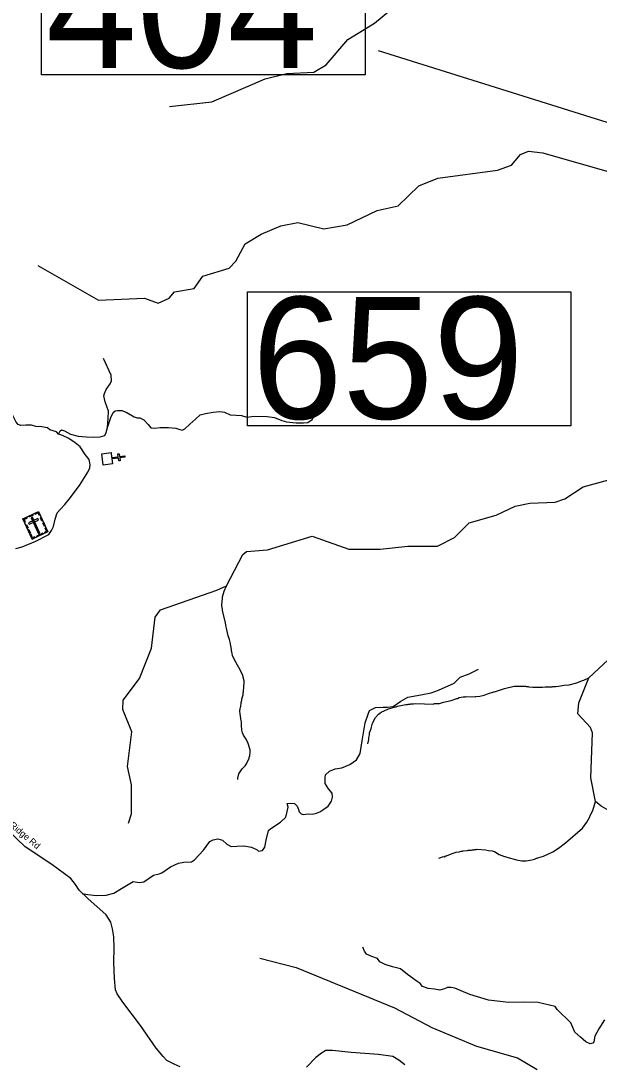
# Model space of a CAD drawing. Extents: x 1248089 to 1457196, y 820910 to 988753.
# Drawn here: x 1388855 to 1395500, y 848177 to 860169 of the extents above; entities that cross this region are included whole.
import ezdxf

# ---------------------------------------------------------------- set-up
doc = ezdxf.new("R2010")
doc.units = 0
for name, color, linetype in [('Exist Cultural Cemetery CELL', 7, 'Continuous'), ('Exist Cultural Church CELL', 7, 'Continuous'), ('Exist Hydrographic Creek Single Shore', 7, 'Continuous'), ('Exist Hydrographic Misc Water Feature', 7, 'Continuous'), ('Exist Road Non-System Type 51', 7, 'Continuous'), ('Exist Road Secondary Structure Standard Bridge Number Label', 7, 'Continuous'), ('Exist Road Secondary Type 41 Attributed', 7, 'Continuous'), ('Exist Road Secondary Type 51 Label', 7, 'Continuous')]:
    doc.layers.add(name, color=color, linetype=linetype)

msp = doc.modelspace()

# ---------------------------------------------------------------- linework, layer by layer
at = {"layer": 'Exist Cultural Cemetery CELL'}
for points in [[(1388878, 854445), (1389059, 854528), (1389166, 854297), (1388985, 854213)], [(1388897, 854405), (1388907, 854410), (1388893, 854439), (1388930, 854456), (1388926, 854466), (1388878, 854445)], [(1388944, 854400), (1388952, 854383), (1389059, 854432), (1389051, 854449)], [(1388946, 854476), (1388993, 854497), (1388998, 854487), (1388951, 854465)], [(1388990, 854464), (1388973, 854456), (1389058, 854272), (1389075, 854279)], [(1389077, 854489), (1389067, 854484), (1389054, 854513), (1389017, 854496), (1389012, 854506), (1389059, 854528)], [(1389098, 854417), (1389080, 854457), (1389090, 854462), (1389108, 854422)], [(1388928, 854338), (1388910, 854377), (1388920, 854382), (1388938, 854343)], [(1388956, 854277), (1388938, 854316), (1388948, 854321), (1388966, 854282)], [(1389125, 854358), (1389107, 854397), (1389118, 854402), (1389136, 854362)], [(1389136, 854283), (1389131, 854293), (1389151, 854303), (1389134, 854339), (1389144, 854344), (1389166, 854297)], [(1389015, 854227), (1389010, 854238), (1388990, 854228), (1388973, 854265), (1388963, 854260), (1388985, 854213)], [(1389033, 854248), (1389110, 854283), (1389114, 854273), (1389037, 854237)]]:
    msp.add_lwpolyline(points, close=True, dxfattribs=at)
at = {"layer": 'Exist Cultural Church CELL'}
msp.add_lwpolyline([(1389891, 855207), (1389898, 855150), (1389974, 855160), (1389970, 855192), (1389986, 855194), (1389990, 855162), (1390049, 855169), (1390051, 855154), (1389992, 855146), (1389996, 855114), (1389980, 855112), (1389976, 855144), (1389900, 855134), (1389908, 855077), (1389802, 855063), (1389785, 855193)], close=True, dxfattribs=at)
at = {"layer": 'Exist Hydrographic Creek Single Shore'}
for points in [[(1389049, 857356), (1389749, 856958), (1390275, 856980), (1390433, 856925), (1390559, 856981), (1390619, 857055), (1390845, 857094), (1390948, 857233), (1391250, 857325), (1391326, 857409), (1391431, 857607), (1391616, 857718), (1391843, 857812), (1392036, 857851), (1392335, 857779), (1392603, 857823), (1392948, 857990), (1393191, 858044), (1393429, 858273), (1393648, 858360), (1394333, 858455), (1394493, 858511), (1394595, 858633), (1394688, 858671), (1394854, 858651), (1395642, 858428)], [(1391602, 849397), (1392017, 849290), (1393149, 848824), (1393578, 848598), (1394091, 848385), (1394563, 848250), (1394786, 848115)]]:
    msp.add_lwpolyline(points, dxfattribs=at)
at = {"layer": 'Exist Hydrographic Misc Water Feature'}
for points in [[(1390563, 859184), (1391048, 859240), (1391662, 859503), (1391913, 859564), (1392222, 859580), (1392365, 859663), (1392614, 859957), (1392917, 860144), (1393096, 860288)], [(1390091, 850947), (1390127, 851054), (1390126, 851386), (1390080, 851597), (1390130, 851997), (1390027, 852255), (1390029, 852363), (1390218, 852612), (1390358, 852957), (1390399, 853317), (1390459, 853398), (1391106, 853625), (1391219, 853676), (1391406, 854036), (1391449, 854071), (1391691, 854089), (1392203, 854246), (1392625, 854097), (1392984, 854096), (1393301, 854132), (1393643, 854132), (1393837, 854230), (1394007, 854400), (1394317, 854486), (1394536, 854590), (1394704, 854626), (1394996, 854637), (1395105, 854677), (1395317, 854814), (1395610, 854893)], [(1398522, 851779), (1397971, 851724), (1397744, 851663), (1397365, 851487), (1396299, 851124), (1396023, 851074), (1395631, 851082), (1395524, 851143), (1395459, 851195), (1395405, 851470), (1395425, 851985), (1395401, 852045), (1395254, 852205), (1395265, 852330), (1395380, 852617), (1395719, 852931), (1396166, 853579), (1396224, 853955), (1396414, 854257), (1396746, 854601), (1396773, 854676)], [(1391350, 851449), (1391350, 851465), (1391361, 851513), (1391397, 851570), (1391432, 851607), (1391448, 851631), (1391480, 851694), (1391480, 851710), (1391485, 851718), (1391485, 851736), (1391489, 851750), (1391490, 851790), (1391468, 851862), (1391445, 851911), (1391414, 851960), (1391403, 851984), (1391396, 852016), (1391396, 852040), (1391392, 852048), (1391390, 852112), (1391383, 852144), (1391380, 852184), (1391376, 852192), (1391373, 852248), (1391377, 852256), (1391378, 852280), (1391382, 852288), (1391387, 852336), (1391396, 852360), (1391396, 852376), (1391409, 852424), (1391410, 852447), (1391414, 852455), (1391415, 852481), (1391419, 852495), (1391421, 852583), (1391403, 852656), (1391361, 852737), (1391309, 852826), (1391288, 852874), (1391285, 852898), (1391274, 852931), (1391274, 852947), (1391270, 852955), (1391271, 852971), (1391267, 852979), (1391264, 853011), (1391253, 853059), (1391238, 853100), (1391220, 853188), (1391209, 853220), (1391205, 853252), (1391176, 853373), (1391170, 853429), (1391166, 853437), (1391168, 853509), (1391172, 853517), (1391173, 853549), (1391190, 853613), (1391219, 853676)], [(1392842, 851860), (1392854, 851908), (1392854, 851932), (1392863, 851963), (1392863, 851987), (1392868, 852003), (1392881, 852035), (1392896, 852096), (1392930, 852162), (1392965, 852199), (1392997, 852222), (1393078, 852262), (1393159, 852284), (1393167, 852284), (1393183, 852291), (1393280, 852313), (1393296, 852312), (1393304, 852316), (1393328, 852316), (1393336, 852319), (1393368, 852319), (1393392, 852322), (1393592, 852317), (1393608, 852321), (1393664, 852323), (1393712, 852338), (1393801, 852356), (1393865, 852382), (1393873, 852382), (1393890, 852390), (1393938, 852400), (1393962, 852400), (1393970, 852404), (1394074, 852401), (1394082, 852405), (1394130, 852408), (1394178, 852418), (1394219, 852433), (1394291, 852455), (1394299, 852455), (1394412, 852496), (1394525, 852522), (1394653, 852522), (1394661, 852518), (1394685, 852518), (1394693, 852513), (1394737, 852510), (1394849, 852509), (1394881, 852513), (1394889, 852516), (1394961, 852515), (1394969, 852518), (1395001, 852518), (1395033, 852521), (1395098, 852535), (1395154, 852538), (1395242, 852560), (1395307, 852586), (1395323, 852590), (1395380, 852617)], [(1393657, 850546), (1393713, 850563), (1393721, 850562), (1393738, 850570), (1393746, 850570), (1393810, 850598), (1393859, 850615), (1393891, 850618), (1393915, 850625), (1393931, 850625), (1393939, 850629), (1393987, 850632), (1393995, 850635), (1394035, 850638), (1394044, 850642), (1394060, 850642), (1394068, 850646), (1394092, 850645), (1394100, 850649), (1394196, 850642), (1394227, 850634), (1394271, 850629), (1394299, 850620), (1394350, 850589), (1394414, 850565), (1394422, 850565), (1394438, 850556), (1394549, 850526), (1394613, 850514), (1394661, 850515), (1394725, 850525), (1394757, 850532), (1394781, 850544), (1394789, 850544), (1394806, 850551), (1394862, 850568), (1394967, 850619), (1395032, 850659), (1395114, 850721), (1395308, 850889), (1395360, 850957), (1395389, 851012), (1395402, 851044), (1395427, 851091), (1395459, 851195)]]:
    msp.add_lwpolyline(points, dxfattribs=at)
at = {"layer": 'Exist Road Non-System Type 51'}
for points in [[(1389289, 855419), (1389306, 855456), (1389322, 855467), (1389357, 855457), (1389424, 855420), (1389512, 855396), (1389607, 855389), (1389685, 855386), (1389768, 855388), (1389820, 855404), (1389836, 855436), (1389851, 855495), (1389860, 855600), (1389864, 855683), (1389824, 855792), (1389809, 855859), (1389816, 855885), (1389836, 855933), (1389880, 855999), (1389897, 856032), (1389893, 856095), (1389805, 856290)], [(1389289, 855419), (1389266, 855444), (1389226, 855457), (1389189, 855469), (1389160, 855491), (1389098, 855503), (1389029, 855508), (1388979, 855523), (1388913, 855521), (1388855, 855520), (1388824, 855530), (1388801, 855558), (1388764, 855633), (1388690, 855719), (1388582, 855840), (1388573, 855886), (1388556, 855928)], [(1389851, 855495), (1389889, 855611), (1389917, 855667), (1389940, 855685), (1389965, 855692), (1390016, 855689), (1390067, 855671), (1390113, 855643), (1390117, 855640), (1390159, 855617), (1390192, 855608), (1390224, 855605), (1390270, 855583), (1390318, 855528), (1390347, 855493), (1390392, 855489), (1390454, 855496), (1390552, 855497), (1390635, 855486), (1390683, 855473), (1390709, 855464), (1390741, 855479), (1390797, 855533), (1390865, 855594), (1390916, 855641), (1390976, 855658), (1391065, 855673), (1391141, 855678), (1391197, 855670), (1391261, 855642), (1391329, 855636), (1391392, 855634), (1391452, 855613), (1391535, 855624), (1391684, 855620), (1391769, 855612), (1391853, 855577), (1391908, 855562), (1392020, 855549), (1392104, 855548), (1392151, 855554), (1392201, 855588), (1392225, 855624), (1392244, 855687)], [(1389310, 854558), (1389361, 854609), (1389410, 854670), (1389529, 854830), (1389625, 854980), (1389649, 855031), (1389653, 855066), (1389639, 855127), (1389595, 855185), (1389536, 855272), (1389479, 855318), (1389405, 855368), (1389333, 855403), (1389289, 855419)], [(1389558, 850138), (1389624, 850128), (1389723, 850115), (1389835, 850120), (1389922, 850144), (1390011, 850196), (1390147, 850275), (1390216, 850265), (1390268, 850271), (1390379, 850350), (1390444, 850366), (1390476, 850376), (1390574, 850444), (1390665, 850487), (1390727, 850500), (1390815, 850503), (1390851, 850526), (1390952, 850637), (1391026, 850737), (1391065, 850756), (1391117, 850766), (1391172, 850753), (1391221, 850704), (1391273, 850678), (1391338, 850684), (1391417, 850688), (1391504, 850671), (1391570, 850639), (1391586, 850626), (1391632, 850632), (1391658, 850671), (1391674, 850750), (1391700, 850864), (1391726, 850887), (1391837, 850958), (1391899, 851017), (1391915, 851082), (1391925, 851131), (1391915, 851173), (1391959, 851179), (1392001, 851173), (1392031, 851144), (1392044, 851104), (1392053, 851078), (1392076, 851056), (1392099, 851046), (1392161, 851056), (1392203, 851052), (1392252, 851062), (1392291, 851078), (1392324, 851101), (1392386, 851144), (1392425, 851202), (1392438, 851248), (1392431, 851294), (1392389, 851342), (1392353, 851404), (1392353, 851473), (1392357, 851502), (1392402, 851545), (1392467, 851571), (1392545, 851584), (1392637, 851623), (1392712, 851675), (1392754, 851747), (1392777, 851894), (1392813, 852102), (1392845, 852199), (1392861, 852241), (1392930, 852277), (1393018, 852280), (1393070, 852280), (1393132, 852290), (1393220, 852349), (1393301, 852397), (1393451, 852424), (1393568, 852446), (1393656, 852476), (1393835, 852557), (1393904, 852626), (1394005, 852665), (1394112, 852717)], [(1395563, 848686), (1395497, 848585), (1395452, 848497), (1395439, 848432), (1395429, 848419), (1395396, 848412), (1395348, 848435), (1395286, 848487), (1395220, 848546), (1395175, 848654), (1395018, 848807), (1394994, 848839), (1394798, 848884), (1394642, 848888), (1394463, 848884), (1394228, 848914), (1394016, 848979), (1393843, 849051), (1393801, 849060), (1393759, 849057), (1393723, 849044), (1393668, 849028), (1393609, 849038), (1393537, 849047), (1393469, 849070), (1393443, 849106), (1393410, 849129), (1393296, 849207), (1393216, 849272), (1393125, 849294), (1393040, 849321), (1392981, 849353), (1392952, 849392), (1392887, 849415), (1392825, 849441), (1392802, 849477), (1392783, 849523)]]:
    msp.add_lwpolyline(points, dxfattribs=at)
at = {"layer": 'Exist Road Secondary Structure Standard Bridge Number Label'}
for points in [[(1389094, 861086), (1392810, 861086), (1392810, 859550), (1389094, 859550)], [(1391460, 857053), (1395176, 857053), (1395176, 855516), (1391460, 855516)]]:
    msp.add_lwpolyline(points, close=True, dxfattribs=at)
msp.add_lwpolyline([(1400604, 858141), (1396497, 858716), (1392964, 859825)], dxfattribs=at)
at = {"layer": 'Exist Road Secondary Type 41 Attributed'}
for points in [[(1388798, 854105), (1388872, 854124), (1389028, 854188), (1389176, 854265), (1389209, 854313), (1389231, 854358), (1389250, 854440), (1389274, 854514), (1389310, 854558)], [(1390685, 848147), (1390618, 848178), (1390534, 848220), (1390489, 848265), (1390410, 848360), (1390228, 848621), (1390025, 848889), (1389960, 848987), (1389944, 849032), (1389932, 849161), (1389924, 849351), (1389927, 849510), (1389924, 849642), (1389910, 849732), (1389888, 849810), (1389837, 849892), (1389762, 849959), (1389628, 850078), (1389524, 850179), (1389482, 850244), (1389429, 850311), (1389211, 850471), (1388903, 850675), (1388701, 850871)], [(1393266, 848168), (1393198, 848224), (1393128, 848266), (1392966, 848288), (1392649, 848311), (1392436, 848336), (1392358, 848333), (1392308, 848305), (1392243, 848255), (1392138, 848142)]]:
    msp.add_lwpolyline(points, dxfattribs=at)

# ---------------------------------------------------------------- texts
at = {"layer": 'Exist Road Secondary Structure Standard Bridge Number Label'}
for s, p in [('404', (1389144, 859629)), ('659', (1391510, 855596))]:
    msp.add_text(s, height=1400, dxfattribs=at).set_placement(p)
at = {"layer": 'Exist Road Secondary Type 51 Label'}
msp.add_text('Vannoy Ridge Rd', height=75, rotation=320.0063, dxfattribs=at).set_placement((1388438, 851149))

doc.saveas('drawing.dxf')
